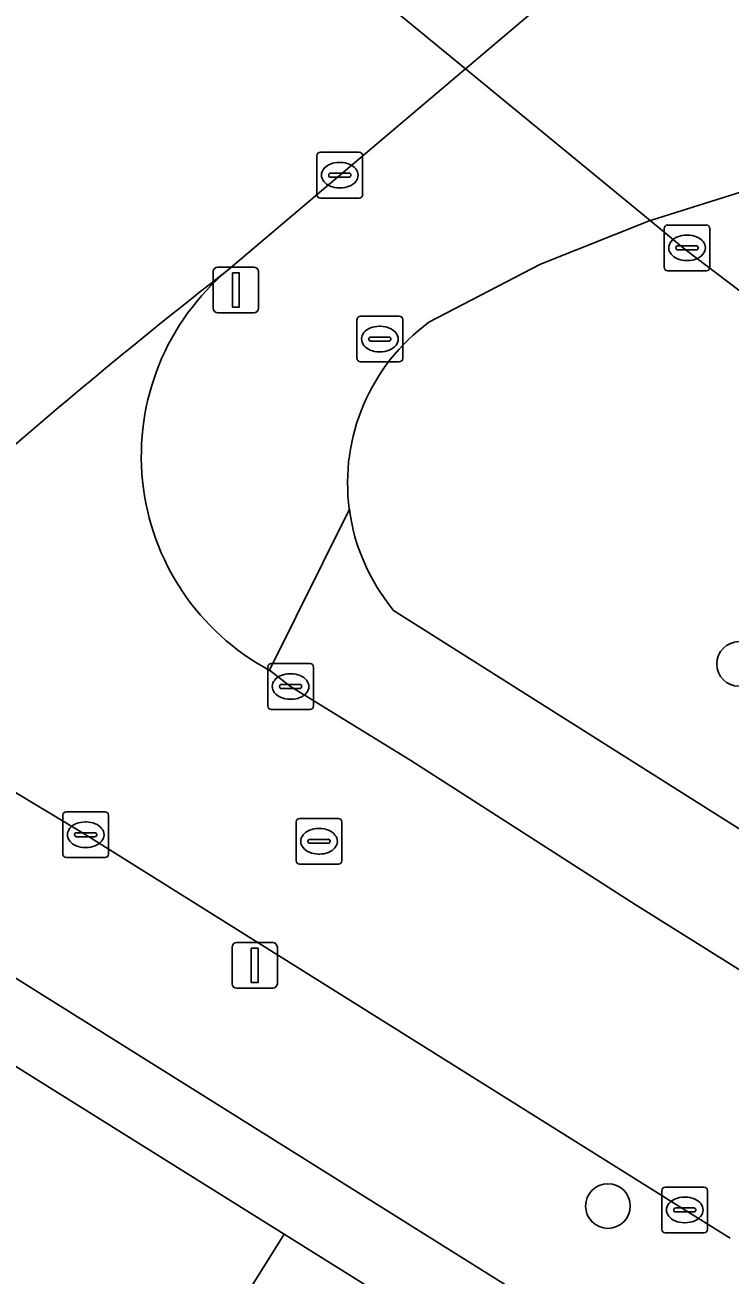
# Model space of a CAD drawing. Extents: x 162803 to 163818, y 381639 to 382475.
# Drawn here: x 162909.7 to 162925.14, y 382079.45 to 382106.8 of the extents above; entities that cross this region are included whole.
import ezdxf

# ---------------------------------------------------------------- set-up
doc = ezdxf.new("R2010")
doc.units = 0
for name, color, linetype in [('IMGEO_Berm_groen', 7, 'Continuous'), ('IMGEO_Boom', 7, 'Continuous'), ('IMGEO_Brandkraan', 7, 'Continuous'), ('IMGEO_Duiker', 7, 'Continuous'), ('IMGEO_Erf', 7, 'Continuous'), ('IMGEO_Groenvoorziening', 7, 'Continuous'), ('IMGEO_Kolk', 7, 'Continuous'), ('IMGEO_Lichtmast', 7, 'Continuous'), ('IMGEO_Pand', 7, 'Continuous'), ('IMGEO_Rijbaan_lokaal_gesloten', 7, 'Continuous'), ('IMGEO_Rijbaan_lokaal_open', 7, 'Continuous'), ('IMGEO_Rioolput', 7, 'Continuous'), ('IMGEO_Voetpad_open', 7, 'Continuous')]:
    doc.layers.add(name, color=color, linetype=linetype)

msp = doc.modelspace()

# ---------------------------------------------------------------- linework, layer by layer
at = {"layer": 'IMGEO_Berm_groen'}
msp.add_arc((162837.564, 382204.674), 120.44, 305.1045, 308.82577, dxfattribs=at)
at = {"layer": 'IMGEO_Boom'}
for centre in [(162925.337, 382092.82), (162922.463, 382080.955)]:
    msp.add_circle(centre, 0.489, dxfattribs=at)
at = {"layer": 'IMGEO_Brandkraan'}
for p, q in [((162916.969, 382099.504), (162916.969, 382100.356)), ((162917.044, 382100.43), (162917.896, 382100.43)), ((162917.457, 382100.21), (162917.482, 382100.21)), ((162917.97, 382100.356), (162917.97, 382099.504)), ((162917.228, 382099.924), (162917.228, 382099.936)), ((162917.271, 382099.973), (162917.669, 382099.973)), ((162917.712, 382099.936), (162917.712, 382099.924)), ((162917.666, 382099.887), (162917.268, 382099.887)), ((162917.896, 382099.43), (162917.044, 382099.43)), ((162917.48, 382099.65), (162917.455, 382099.65))]:
    msp.add_line(p, q, dxfattribs=at)
for points in [[(162916.969, 382099.504), (162916.969, 382100.356)], [(162917.044, 382100.43), (162917.896, 382100.43)], [(162917.97, 382100.356), (162917.97, 382099.504)], [(162917.896, 382099.43), (162917.044, 382099.43)]]:
    msp.add_lwpolyline(points, dxfattribs=at)
for centre, radius, start, end in [((162917.046, 382100.354), 0.0765, 91.552, 178.448), ((162917.046, 382100.354), 0.0765, 91.552, 178.448), ((162917.894, 382100.354), 0.0765, 1.552, 88.448), ((162917.894, 382100.354), 0.0765, 1.552, 88.448), ((162917.268, 382099.933), 0.0403, 85.8775, 175.7526), ((162917.673, 382099.935), 0.0386, 1.7309, 96.639), ((162917.265, 382099.923), 0.0366, 178.938, 274.7102), ((162917.669, 382099.93), 0.043, 264.8664, 352.4533), ((162917.046, 382099.506), 0.0765, 181.552, 268.448), ((162917.046, 382099.506), 0.0765, 181.552, 268.448), ((162917.894, 382099.506), 0.0765, 271.552, 358.448), ((162917.894, 382099.506), 0.0765, 271.552, 358.448)]:
    msp.add_arc(centre, radius, start, end, dxfattribs=at)
for centre, major_axis, ratio, start_param, end_param in [((162917.456, 382099.93), (-0.387, 0.002), 0.722429, 4.712389, 7.853982), ((162917.481, 382099.93), (-0.39, 0.002), 0.717154, 1.570796, 4.712389)]:
    msp.add_ellipse(centre, major_axis=major_axis, ratio=ratio, start_param=start_param, end_param=end_param, dxfattribs=at)
at = {"layer": 'IMGEO_Duiker'}
msp.add_lwpolyline([(162891.016, 382131.506), (162891.016, 382131.506), (162892.593, 382129.988), (162894.812, 382127.852), (162904.996, 382118.048), (162913.228, 382110.968), (162915.677, 382108.861), (162919.344, 382105.846), (162923.386, 382102.523), (162924.153, 382101.892), (162939.582, 382090.204), (162943.361, 382087.342), (162943.57, 382087.183)], dxfattribs=at)
at = {"layer": 'IMGEO_Erf'}
msp.add_lwpolyline([(162906.62, 382087.736), (162905.751, 382086.349), (162909.358, 382084.098), (162915.374, 382080.343), (162921.275, 382076.659), (162922.158, 382078.024)], close=True, dxfattribs=at)
at = {"layer": 'IMGEO_Groenvoorziening'}
for points in [[(163000, 382064.141), (162988.306, 382072.452), (162975.64, 382081.142), (162964.013, 382088.892), (162957.595, 382092.972), (162957.972, 382093.775), (162955.509, 382095.286), (162955.095, 382094.405), (162947.756, 382098.312), (162942.304, 382100.629), (162935.833, 382102.859), (162935.503, 382103.431), (162934.025, 382103.793), (162930.797, 382104.582), (162926.669, 382103.516), (162926.014, 382103.347), (162923.417, 382102.535), (162923.386, 382102.523), (162920.985, 382101.569), (162918.543, 382100.297)], [(162917.77, 382093.992), (162952.869, 382071.831), (162963.101, 382064.851), (162998.912, 382039.447)]]:
    msp.add_lwpolyline(points, dxfattribs=at)
for centre, radius, start, end in [((162921.127, 382096.781), 4.364, 126.3161, 187.5979), ((162921.131, 382096.781), 4.367, 187.5877, 219.6819)]:
    msp.add_arc(centre, radius, start, end, dxfattribs=at)
at = {"layer": 'IMGEO_Kolk'}
for p, q in [((162916.092, 382103.091), (162916.092, 382103.943)), ((162916.167, 382104.017), (162917.019, 382104.017)), ((162916.58, 382103.797), (162916.605, 382103.797)), ((162917.093, 382103.943), (162917.093, 382103.091)), ((162916.351, 382103.511), (162916.351, 382103.523)), ((162916.394, 382103.56), (162916.792, 382103.56)), ((162916.835, 382103.523), (162916.835, 382103.511)), ((162916.789, 382103.474), (162916.391, 382103.474)), ((162916.603, 382103.237), (162916.578, 382103.237)), ((162917.019, 382103.017), (162916.167, 382103.017)), ((162915.089, 382092.826), (162915.941, 382092.826)), ((162915.014, 382091.9), (162915.014, 382092.752)), ((162915.502, 382092.606), (162915.527, 382092.606)), ((162916.015, 382092.752), (162916.015, 382091.9)), ((162915.273, 382092.32), (162915.273, 382092.332)), ((162915.711, 382092.283), (162915.313, 382092.283)), ((162915.316, 382092.369), (162915.714, 382092.369)), ((162915.757, 382092.332), (162915.757, 382092.32)), ((162915.525, 382092.046), (162915.5, 382092.046)), ((162915.941, 382091.826), (162915.089, 382091.826)), ((162910.603, 382089.582), (162911.455, 382089.582)), ((162910.528, 382088.656), (162910.528, 382089.508)), ((162911.016, 382089.362), (162911.041, 382089.362)), ((162911.529, 382089.508), (162911.529, 382088.656)), ((162910.787, 382089.076), (162910.787, 382089.088)), ((162911.225, 382089.039), (162910.827, 382089.039)), ((162910.83, 382089.125), (162911.228, 382089.125)), ((162911.271, 382089.088), (162911.271, 382089.076)), ((162911.039, 382088.802), (162911.014, 382088.802)), ((162911.455, 382088.582), (162910.603, 382088.582)), ((162923.72, 382081.371), (162924.572, 382081.371)), ((162923.645, 382080.445), (162923.645, 382081.297)), ((162924.133, 382081.151), (162924.158, 382081.151)), ((162924.646, 382081.297), (162924.646, 382080.445)), ((162923.904, 382080.865), (162923.904, 382080.877)), ((162924.342, 382080.828), (162923.944, 382080.828)), ((162923.947, 382080.914), (162924.345, 382080.914)), ((162924.388, 382080.877), (162924.388, 382080.865)), ((162924.156, 382080.591), (162924.131, 382080.591)), ((162924.572, 382080.371), (162923.72, 382080.371))]:
    msp.add_line(p, q, dxfattribs=at)
for points in [[(162916.092, 382103.091), (162916.092, 382103.943)], [(162916.167, 382104.017), (162917.019, 382104.017)], [(162917.093, 382103.943), (162917.093, 382103.091)], [(162917.019, 382103.017), (162916.167, 382103.017)], [(162915.089, 382092.826), (162915.941, 382092.826)], [(162915.014, 382091.9), (162915.014, 382092.752)], [(162916.015, 382092.752), (162916.015, 382091.9)], [(162915.941, 382091.826), (162915.089, 382091.826)], [(162910.603, 382089.582), (162911.455, 382089.582)], [(162910.528, 382088.656), (162910.528, 382089.508)], [(162911.529, 382089.508), (162911.529, 382088.656)], [(162911.455, 382088.582), (162910.603, 382088.582)], [(162923.72, 382081.371), (162924.572, 382081.371)], [(162923.645, 382080.445), (162923.645, 382081.297)], [(162924.646, 382081.297), (162924.646, 382080.445)], [(162924.572, 382080.371), (162923.72, 382080.371)]]:
    msp.add_lwpolyline(points, dxfattribs=at)
for centre, radius, start, end in [((162916.169, 382103.941), 0.0765, 91.552, 178.448), ((162916.169, 382103.941), 0.0765, 91.552, 178.448), ((162917.017, 382103.941), 0.0765, 1.552, 88.448), ((162917.017, 382103.941), 0.0765, 1.552, 88.448), ((162916.391, 382103.52), 0.0403, 85.8775, 175.7526), ((162916.388, 382103.51), 0.0366, 178.938, 274.7102), ((162916.792, 382103.517), 0.043, 264.8664, 352.4533), ((162916.796, 382103.522), 0.0386, 1.7309, 96.639), ((162916.169, 382103.093), 0.0765, 181.552, 268.448), ((162916.169, 382103.093), 0.0765, 181.552, 268.448), ((162917.017, 382103.093), 0.0765, 271.552, 358.448), ((162917.017, 382103.093), 0.0765, 271.552, 358.448), ((162915.091, 382092.75), 0.0765, 91.552, 178.448), ((162915.091, 382092.75), 0.0765, 91.552, 178.448), ((162915.939, 382092.75), 0.0765, 1.552, 88.448), ((162915.939, 382092.75), 0.0765, 1.552, 88.448), ((162915.313, 382092.329), 0.0403, 85.8775, 175.7526), ((162915.31, 382092.319), 0.0366, 178.938, 274.7102), ((162915.714, 382092.326), 0.043, 264.8664, 352.4533), ((162915.718, 382092.331), 0.0386, 1.7309, 96.639), ((162915.091, 382091.902), 0.0765, 181.552, 268.448), ((162915.091, 382091.902), 0.0765, 181.552, 268.448), ((162915.939, 382091.902), 0.0765, 271.552, 358.448), ((162915.939, 382091.902), 0.0765, 271.552, 358.448), ((162910.605, 382089.506), 0.0765, 91.552, 178.448), ((162910.605, 382089.506), 0.0765, 91.552, 178.448), ((162911.453, 382089.506), 0.0765, 1.552, 88.448), ((162911.453, 382089.506), 0.0765, 1.552, 88.448), ((162910.827, 382089.085), 0.0403, 85.8775, 175.7526), ((162910.824, 382089.075), 0.0366, 178.938, 274.7102), ((162911.228, 382089.082), 0.043, 264.8664, 352.4533), ((162911.232, 382089.087), 0.0386, 1.7309, 96.639), ((162910.605, 382088.658), 0.0765, 181.552, 268.448), ((162910.605, 382088.658), 0.0765, 181.552, 268.448), ((162911.453, 382088.658), 0.0765, 271.552, 358.448), ((162911.453, 382088.658), 0.0765, 271.552, 358.448), ((162923.722, 382081.295), 0.0765, 91.552, 178.448), ((162923.722, 382081.295), 0.0765, 91.552, 178.448), ((162924.57, 382081.295), 0.0765, 1.552, 88.448), ((162924.57, 382081.295), 0.0765, 1.552, 88.448), ((162923.944, 382080.874), 0.0403, 85.8775, 175.7526), ((162923.941, 382080.864), 0.0366, 178.938, 274.7102), ((162924.345, 382080.871), 0.043, 264.8664, 352.4533), ((162924.349, 382080.876), 0.0386, 1.7309, 96.639), ((162923.722, 382080.447), 0.0765, 181.552, 268.448), ((162923.722, 382080.447), 0.0765, 181.552, 268.448), ((162924.57, 382080.447), 0.0765, 271.552, 358.448), ((162924.57, 382080.447), 0.0765, 271.552, 358.448)]:
    msp.add_arc(centre, radius, start, end, dxfattribs=at)
for centre, major_axis, ratio, start_param, end_param in [((162916.579, 382103.517), (-0.387, 0.002), 0.722429, 4.712389, 7.853982), ((162916.604, 382103.517), (-0.39, 0.002), 0.717154, 1.570796, 4.712389), ((162915.501, 382092.326), (-0.387, 0.002), 0.722429, 4.712389, 7.853982), ((162915.526, 382092.326), (-0.39, 0.002), 0.717154, 1.570796, 4.712389), ((162911.015, 382089.082), (-0.387, 0.002), 0.722429, 4.712389, 7.853982), ((162911.04, 382089.082), (-0.39, 0.002), 0.717154, 1.570796, 4.712389), ((162924.132, 382080.871), (-0.387, 0.002), 0.722429, 4.712389, 7.853982), ((162924.157, 382080.871), (-0.39, 0.002), 0.717154, 1.570796, 4.712389)]:
    msp.add_ellipse(centre, major_axis=major_axis, ratio=ratio, start_param=start_param, end_param=end_param, dxfattribs=at)
at = {"layer": 'IMGEO_Lichtmast'}
for p, q in [((162913.821, 382100.606), (162913.821, 382101.406)), ((162913.821, 382101.406), (162913.821, 382100.606)), ((162913.921, 382101.506), (162914.711, 382101.506)), ((162914.711, 382101.506), (162913.921, 382101.506)), ((162914.811, 382101.406), (162914.811, 382100.606)), ((162914.811, 382100.606), (162914.811, 382101.406)), ((162914.711, 382100.506), (162913.921, 382100.506)), ((162913.921, 382100.506), (162914.711, 382100.506)), ((162914.235, 382085.821), (162914.235, 382086.621)), ((162914.235, 382086.621), (162914.235, 382085.821)), ((162914.335, 382086.721), (162915.125, 382086.721)), ((162915.125, 382086.721), (162914.335, 382086.721)), ((162915.225, 382086.621), (162915.225, 382085.821)), ((162915.225, 382085.821), (162915.225, 382086.621)), ((162915.125, 382085.721), (162914.335, 382085.721)), ((162914.335, 382085.721), (162915.125, 382085.721))]:
    msp.add_line(p, q, dxfattribs=at)
for points in [[(162914.241, 382101.381), (162914.391, 382101.381), (162914.391, 382100.631), (162914.241, 382100.631), (162914.241, 382101.381)], [(162914.655, 382086.596), (162914.805, 382086.596), (162914.805, 382085.846), (162914.655, 382085.846), (162914.655, 382086.596)]]:
    msp.add_lwpolyline(points, dxfattribs=at)
for centre, start, end in [((162913.921, 382101.406), 90, 180), ((162913.921, 382101.406), 90, 180), ((162914.711, 382101.406), 0, 90), ((162914.711, 382101.406), 360, 90), ((162913.921, 382100.606), 180, 270), ((162913.921, 382100.606), 180, 270), ((162914.711, 382100.606), 270, 0), ((162914.711, 382100.606), 270, 0), ((162914.335, 382086.621), 90, 180), ((162914.335, 382086.621), 90, 180), ((162915.125, 382086.621), 0, 90), ((162915.125, 382086.621), 360, 90), ((162914.335, 382085.821), 180, 270), ((162914.335, 382085.821), 180, 270), ((162915.125, 382085.821), 270, 0), ((162915.125, 382085.821), 270, 0)]:
    msp.add_arc(centre, 0.1, start, end, dxfattribs=at)
at = {"layer": 'IMGEO_Pand'}
for points in [[(162906.456, 382073.449), (162907.515, 382075.145), (162910.835, 382073.072), (162915.374, 382080.343), (162909.358, 382084.098), (162903.491, 382074.699), (162896.427, 382067.921), (162899.62, 382064.594), (162902.826, 382061.254), (162904.001, 382060.03), (162906.255, 382062.194), (162903.019, 382065.565), (162908.892, 382070.914)], [(162915.374, 382080.343), (162910.835, 382073.072), (162916.736, 382069.389), (162918.627, 382072.418), (162921.275, 382076.659)]]:
    msp.add_lwpolyline(points, close=True, dxfattribs=at)
at = {"layer": 'IMGEO_Rijbaan_lokaal_gesloten'}
msp.add_lwpolyline([(162914.15, 382101.448), (162919.344, 382105.846), (162924.856, 382110.513), (162938.949, 382127.926), (162940.487, 382130.445), (162943.496, 382135.354), (162951.558, 382148.464), (162956.73, 382156.768)], dxfattribs=at)
for centre, radius, start, end in [((162837.564, 382204.674), 120.44, 305.1045, 308.82577), ((162994.421, 381998.82), 130.292, 128.03083, 135.51329)]:
    msp.add_arc(centre, radius, start, end, dxfattribs=at)
at = {"layer": 'IMGEO_Rijbaan_lokaal_open'}
for points in [[(163000, 382035.427), (162999.338, 382035.896), (162980.876, 382048.976), (162972.946, 382054.612), (162964.986, 382060.117), (162957.956, 382065.153), (162955.06, 382067.225), (162953.532, 382068.186), (162947.68, 382072.11), (162941.476, 382076.103), (162935.644, 382079.686), (162923.06, 382087.554), (162918.151, 382090.703), (162915.515, 382092.326), (162915.051, 382092.68)], [(162907.961, 382090.921), (162908.476, 382090.613), (162911.032, 382089.081), (162924.094, 382080.905), (162925.141, 382080.252)]]:
    msp.add_lwpolyline(points, dxfattribs=at)
for centre, radius, start, end in [((162994.421, 381998.82), 130.292, 128.03083, 135.51329), ((162917.568, 382097.369), 5.322, 129.9593, 241.7749)]:
    msp.add_arc(centre, radius, start, end, dxfattribs=at)
at = {"layer": 'IMGEO_Rioolput'}
for p, q in [((162923.77, 382102.426), (162924.622, 382102.426)), ((162923.695, 382101.5), (162923.695, 382102.352)), ((162924.183, 382102.206), (162924.208, 382102.206)), ((162924.696, 382102.352), (162924.696, 382101.5)), ((162923.954, 382101.92), (162923.954, 382101.932)), ((162924.392, 382101.883), (162923.994, 382101.883)), ((162923.997, 382101.969), (162924.395, 382101.969)), ((162924.438, 382101.932), (162924.438, 382101.92)), ((162924.206, 382101.646), (162924.181, 382101.646)), ((162924.622, 382101.426), (162923.77, 382101.426)), ((162915.637, 382088.512), (162915.637, 382089.364)), ((162915.712, 382089.438), (162916.564, 382089.438)), ((162916.638, 382089.364), (162916.638, 382088.512)), ((162916.125, 382089.218), (162916.15, 382089.218)), ((162915.896, 382088.932), (162915.896, 382088.944)), ((162916.334, 382088.895), (162915.936, 382088.895)), ((162915.939, 382088.981), (162916.337, 382088.981)), ((162916.38, 382088.944), (162916.38, 382088.932)), ((162916.148, 382088.658), (162916.123, 382088.658)), ((162916.564, 382088.438), (162915.712, 382088.438))]:
    msp.add_line(p, q, dxfattribs=at)
for points in [[(162923.77, 382102.426), (162924.622, 382102.426)], [(162923.695, 382101.5), (162923.695, 382102.352)], [(162924.696, 382102.352), (162924.696, 382101.5)], [(162924.622, 382101.426), (162923.77, 382101.426)], [(162915.637, 382088.512), (162915.637, 382089.364)], [(162915.712, 382089.438), (162916.564, 382089.438)], [(162916.638, 382089.364), (162916.638, 382088.512)], [(162916.564, 382088.438), (162915.712, 382088.438)]]:
    msp.add_lwpolyline(points, dxfattribs=at)
for centre, radius, start, end in [((162923.772, 382102.35), 0.0765, 91.552, 178.448), ((162923.772, 382102.35), 0.0765, 91.552, 178.448), ((162924.62, 382102.35), 0.0765, 1.552, 88.448), ((162924.62, 382102.35), 0.0765, 1.552, 88.448), ((162923.994, 382101.929), 0.0403, 85.8775, 175.7526), ((162923.991, 382101.919), 0.0366, 178.938, 274.7102), ((162924.395, 382101.926), 0.043, 264.8664, 352.4533), ((162924.399, 382101.931), 0.0386, 1.7309, 96.639), ((162923.772, 382101.502), 0.0765, 181.552, 268.448), ((162923.772, 382101.502), 0.0765, 181.552, 268.448), ((162924.62, 382101.502), 0.0765, 271.552, 358.448), ((162924.62, 382101.502), 0.0765, 271.552, 358.448), ((162915.714, 382089.362), 0.0765, 91.552, 178.448), ((162915.714, 382089.362), 0.0765, 91.552, 178.448), ((162916.562, 382089.362), 0.0765, 1.552, 88.448), ((162916.562, 382089.362), 0.0765, 1.552, 88.448), ((162915.936, 382088.941), 0.0403, 85.8775, 175.7526), ((162915.933, 382088.931), 0.0366, 178.938, 274.7102), ((162916.337, 382088.938), 0.043, 264.8664, 352.4533), ((162916.341, 382088.943), 0.0386, 1.7309, 96.639), ((162915.714, 382088.514), 0.0765, 181.552, 268.448), ((162915.714, 382088.514), 0.0765, 181.552, 268.448), ((162916.562, 382088.514), 0.0765, 271.552, 358.448), ((162916.562, 382088.514), 0.0765, 271.552, 358.448)]:
    msp.add_arc(centre, radius, start, end, dxfattribs=at)
for centre, major_axis, ratio, start_param, end_param in [((162924.182, 382101.926), (-0.387, 0.002), 0.722429, 4.712389, 7.853982), ((162924.207, 382101.926), (-0.39, 0.002), 0.717154, 1.570796, 4.712389), ((162916.124, 382088.938), (-0.387, 0.002), 0.722429, 4.712389, 7.853982), ((162916.149, 382088.938), (-0.39, 0.002), 0.717154, 1.570796, 4.712389)]:
    msp.add_ellipse(centre, major_axis=major_axis, ratio=ratio, start_param=start_param, end_param=end_param, dxfattribs=at)
at = {"layer": 'IMGEO_Voetpad_open'}
for points in [[(162924.856, 382110.513), (162919.344, 382105.846), (162914.15, 382101.448)], [(162918.543, 382100.297), (162920.985, 382101.569), (162923.386, 382102.523), (162923.417, 382102.535), (162926.014, 382103.347), (162926.669, 382103.516), (162933.356, 382109.433)], [(162916.802, 382096.204), (162915.051, 382092.68), (162915.515, 382092.326), (162918.151, 382090.703), (162923.06, 382087.554), (162935.644, 382079.686), (162941.476, 382076.103), (162947.68, 382072.11), (162953.532, 382068.186), (162955.06, 382067.225), (162957.956, 382065.153), (162964.986, 382060.117), (162972.946, 382054.612), (162980.876, 382048.976), (162999.338, 382035.896), (162999.764, 382036.698), (163001.555, 382040.071)], [(162915.051, 382092.68), (162916.802, 382096.204)], [(162952.869, 382071.831), (162917.77, 382093.992)], [(162925.141, 382080.252), (162924.094, 382080.905), (162911.032, 382089.081), (162908.476, 382090.613), (162906.62, 382087.736), (162922.158, 382078.024), (162923.812, 382076.99), (162939.702, 382067.058)]]:
    msp.add_lwpolyline(points, dxfattribs=at)
for centre, radius, start, end in [((162917.568, 382097.369), 5.322, 129.9593, 241.7749), ((162921.127, 382096.781), 4.364, 126.3161, 187.5979), ((162921.131, 382096.781), 4.367, 187.5877, 219.6819)]:
    msp.add_arc(centre, radius, start, end, dxfattribs=at)

doc.saveas('drawing.dxf')
